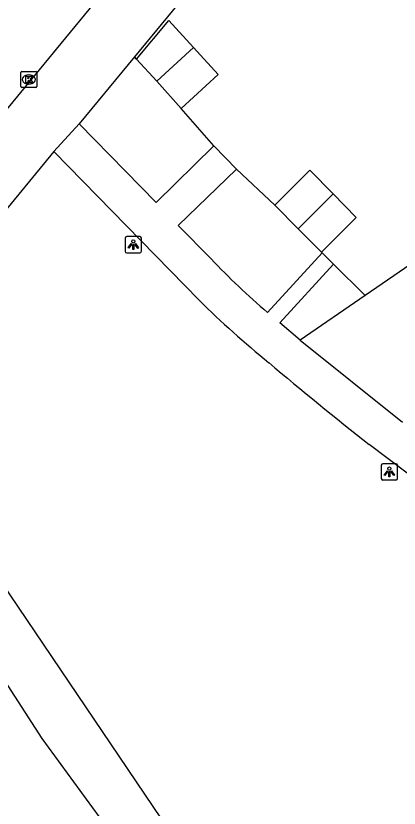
# Model space of a CAD drawing. Extents: x 155275 to 156263, y 382654 to 383635.
# Drawn here: x 155597.21 to 155620.77, y 382944.27 to 382992.94 of the extents above; entities that cross this region are included whole.
import ezdxf

# ---------------------------------------------------------------- set-up
doc = ezdxf.new("R2010")
doc.units = 0
for name, color, linetype in [('IMGEO_Groenvoorziening', 7, 'Continuous'), ('IMGEO_Kolk', 7, 'Continuous'), ('IMGEO_Lichtpunt', 7, 'Continuous'), ('IMGEO_Loofbos', 7, 'Continuous'), ('IMGEO_Pand', 7, 'Continuous'), ('IMGEO_Rijbaan_lokaal_gesloten', 7, 'Continuous'), ('IMGEO_Voetpad_open', 7, 'Continuous')]:
    doc.layers.add(name, color=color, linetype=linetype)

msp = doc.modelspace()

# ---------------------------------------------------------------- linework, layer by layer
at = {"layer": 'IMGEO_Groenvoorziening'}
for points in [[(155604.634, 382990.274), (155604.5, 382990.422)], [(155609.384, 382984.947), (155607.374, 382987.255)], [(155610.761, 382983.522), (155613.12, 382981.317)], [(155615.985, 382978.413), (155616.036, 382978.376)], [(155616.727, 382977.688), (155618.67, 382975.753)]]:
    msp.add_lwpolyline(points, dxfattribs=at)
at = {"layer": 'IMGEO_Kolk'}
for p, q in [((155597.508, 382988.603), (155597.508, 382989.455)), ((155597.583, 382989.529), (155598.435, 382989.529)), ((155598.509, 382989.455), (155598.509, 382988.603)), ((155597.996, 382989.309), (155598.021, 382989.309)), ((155598.435, 382988.529), (155597.583, 382988.529)), ((155598.019, 382988.749), (155597.994, 382988.749))]:
    msp.add_line(p, q, dxfattribs=at)
for points in [[(155597.508, 382988.603), (155597.508, 382989.455)], [(155597.583, 382989.529), (155598.435, 382989.529)], [(155598.509, 382989.455), (155598.509, 382988.603)], [(155597.829, 382989.229), (155597.952, 382989.229), (155597.952, 382989.078), (155598.082, 382989.229), (155598.246, 382989.229), (155598.1, 382989.078), (155598.253, 382988.829), (155598.101, 382988.829), (155598.016, 382988.993), (155597.952, 382988.926), (155597.952, 382988.829), (155597.829, 382988.829), (155597.829, 382989.229)], [(155598.435, 382988.529), (155597.583, 382988.529)]]:
    msp.add_lwpolyline(points, dxfattribs=at)
for centre, start, end in [((155597.585, 382989.453), 91.552, 178.448), ((155597.585, 382989.453), 91.552, 178.448), ((155598.433, 382989.453), 1.552, 88.448), ((155598.433, 382989.453), 1.552, 88.448), ((155597.585, 382988.605), 181.552, 268.448), ((155597.585, 382988.605), 181.552, 268.448), ((155598.433, 382988.605), 271.552, 358.448), ((155598.433, 382988.605), 271.552, 358.448)]:
    msp.add_arc(centre, 0.0765, start, end, dxfattribs=at)
for centre, major_axis, ratio, start_param, end_param in [((155597.995, 382989.029), (-0.387, 0.002), 0.722429, 4.712389, 7.853982), ((155598.02, 382989.029), (-0.39, 0.002), 0.717154, 1.570796, 4.712389)]:
    msp.add_ellipse(centre, major_axis=major_axis, ratio=ratio, start_param=start_param, end_param=end_param, dxfattribs=at)
at = {"layer": 'IMGEO_Lichtpunt'}
for p, q in [((155603.93, 382979.284), (155603.93, 382978.477)), ((155603.93, 382979.284), (155603.93, 382978.477)), ((155604.832, 382979.379), (155604.024, 382979.379)), ((155604.832, 382979.379), (155604.024, 382979.379)), ((155604.926, 382978.477), (155604.926, 382979.284)), ((155604.926, 382978.477), (155604.926, 382979.284)), ((155604.024, 382978.383), (155604.832, 382978.383)), ((155604.024, 382978.383), (155604.832, 382978.383)), ((155619.666, 382965.33), (155619.666, 382964.523)), ((155619.666, 382965.33), (155619.666, 382964.523)), ((155620.568, 382965.425), (155619.76, 382965.425)), ((155620.568, 382965.425), (155619.76, 382965.425)), ((155620.662, 382964.523), (155620.662, 382965.33)), ((155620.662, 382964.523), (155620.662, 382965.33)), ((155619.76, 382964.429), (155620.568, 382964.429)), ((155619.76, 382964.429), (155620.568, 382964.429))]:
    msp.add_line(p, q, dxfattribs=at)
for points in [[(155604.304, 382978.948), (155604.343, 382978.92), (155604.155, 382978.658), (155604.117, 382978.685), (155604.304, 382978.948)], [(155604.406, 382978.9), (155604.453, 382978.9), (155604.453, 382978.578), (155604.406, 382978.578), (155604.406, 382978.9)], [(155604.516, 382978.92), (155604.554, 382978.947), (155604.741, 382978.685), (155604.702, 382978.657), (155604.516, 382978.92)], [(155620.04, 382964.994), (155620.079, 382964.966), (155619.891, 382964.704), (155619.853, 382964.731), (155620.04, 382964.994)], [(155620.142, 382964.946), (155620.189, 382964.946), (155620.189, 382964.624), (155620.142, 382964.624), (155620.142, 382964.946)], [(155620.252, 382964.966), (155620.29, 382964.993), (155620.477, 382964.731), (155620.438, 382964.703), (155620.252, 382964.966)]]:
    msp.add_lwpolyline(points, dxfattribs=at)
for centre in [(155604.429, 382979.082), (155620.165, 382965.128)]:
    msp.add_circle(centre, 0.0994, dxfattribs=at)
for centre, start, end in [((155604.024, 382979.284), 90, 180), ((155604.024, 382979.284), 90, 180), ((155604.832, 382979.284), 0, 90), ((155604.832, 382979.284), 0, 90), ((155604.024, 382978.477), 180, 270), ((155604.024, 382978.477), 180, 270), ((155604.832, 382978.477), 270, 0), ((155604.832, 382978.477), 270, 360), ((155619.76, 382965.33), 90, 180), ((155619.76, 382965.33), 90, 180), ((155620.568, 382965.33), 0, 90), ((155620.568, 382965.33), 0, 90), ((155619.76, 382964.523), 180, 270), ((155619.76, 382964.523), 180, 270), ((155620.568, 382964.523), 270, 0), ((155620.568, 382964.523), 270, 360)]:
    msp.add_arc(centre, 0.0946, start, end, dxfattribs=at)
at = {"layer": 'IMGEO_Loofbos'}
msp.add_lwpolyline([(155606.673, 382942.869), (155592.183, 382964.261), (155588.557, 382964.387)], dxfattribs=at)
at = {"layer": 'IMGEO_Pand'}
for points in [[(155604.634, 382990.274), (155606.622, 382992.646), (155608.136, 382990.986)], [(155605.866, 382988.916), (155608.136, 382990.986)], [(155608.136, 382990.986), (155609.65, 382989.326), (155607.374, 382987.255)], [(155605.866, 382988.916), (155604.634, 382990.274)], [(155607.374, 382987.255), (155605.866, 382988.916)], [(155613.12, 382981.317), (155615.274, 382983.455), (155616.711, 382981.995)], [(155614.553, 382979.865), (155616.711, 382981.995)], [(155616.711, 382981.995), (155618.132, 382980.552), (155615.985, 382978.413)], [(155613.12, 382981.317), (155614.553, 382979.865)], [(155614.553, 382979.865), (155615.985, 382978.413)]]:
    msp.add_lwpolyline(points, dxfattribs=at)
at = {"layer": 'IMGEO_Rijbaan_lokaal_gesloten'}
for points in [[(155591.698, 382981.075), (155596.474, 382986.965), (155631.252, 383029.213), (155635.105, 383033.893), (155643.042, 383043.534), (155646.823, 383048.128), (155682.427, 383091.379), (155708.323, 383122.836)], [(155588.557, 382964.387), (155598.807, 382948.553), (155604.258, 382941.089)]]:
    msp.add_lwpolyline(points, dxfattribs=at)
at = {"layer": 'IMGEO_Voetpad_open'}
for points in [[(155616.181, 383004.585), (155604.5, 382990.422)], [(155604.5, 382990.422), (155601.104, 382986.305)], [(155601.104, 382986.305), (155599.543, 382984.601)], [(155609.384, 382984.947), (155605.83, 382981.478), (155601.104, 382986.305)], [(155599.543, 382984.601), (155586.051, 382968.185)], [(155608.469, 382975.471), (155599.543, 382984.601)], [(155610.761, 382983.522), (155609.384, 382984.947)], [(155609.206, 382978.006), (155607.182, 382980.056), (155610.761, 382983.522)], [(155628.4, 382982.431), (155618.67, 382975.753)], [(155616.036, 382978.376), (155612.682, 382974.716)], [(155616.727, 382977.688), (155616.036, 382978.376)], [(155614.688, 382973.02), (155613.432, 382974.075), (155616.727, 382977.688)], [(155618.67, 382975.753), (155614.688, 382973.02)], [(155614.688, 382973.02), (155620.978, 382967.979)], [(155621.343, 382964.784), (155618.919, 382966.6)]]:
    msp.add_lwpolyline(points, dxfattribs=at)
for centre, radius, start, end in [((155644.272, 383011.573), 48.542, 223.749, 229.4004), ((155654.667, 383022.71), 66.074, 225.63863, 230.62406), ((155820.334, 383219.717), 323.475, 230.07869, 231.4893)]:
    msp.add_arc(centre, radius, start, end, dxfattribs=at)

doc.saveas('drawing.dxf')
